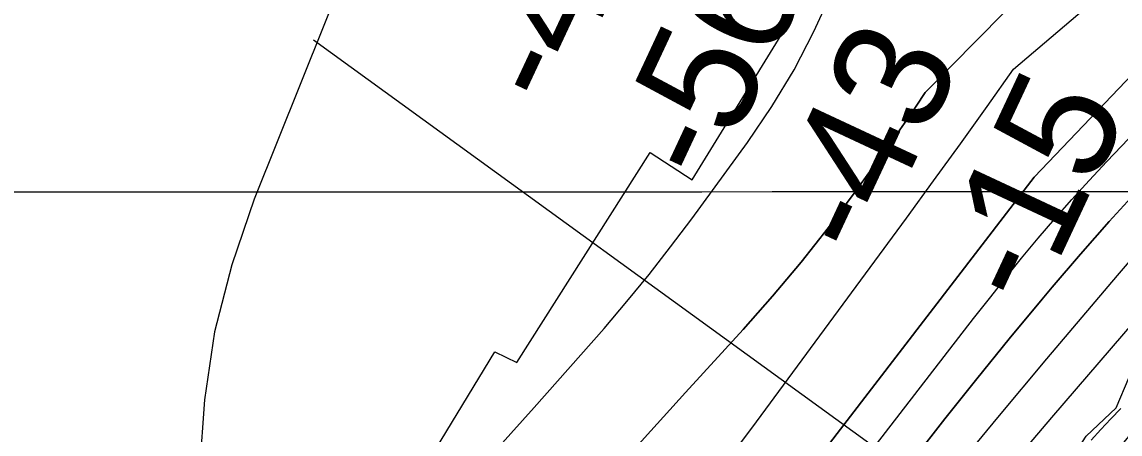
# Model space of a CAD drawing. Extents: x 3271442 to 3309282, y 752266 to 777610.
# Drawn here: x 3289820 to 3290458, y 763564 to 763803 of the extents above; entities that cross this region are included whole.
import ezdxf

# ---------------------------------------------------------------- set-up
doc = ezdxf.new("R2010")
doc.units = 0
for name, color, linetype in [('V-GRID-MAJR', 7, 'Continuous'), ('V-RIVR-EDGE', 7, 'Continuous'), ('V-RIVR-RANG', 7, 'Continuous'), ('V-RRAP-FSHR', 7, 'Continuous'), ('V-RRAP-RVMT', 7, 'Continuous'), ('V-TOPO-DPTH', 7, 'Continuous'), ('V-TOPO-MAJR', 7, 'Continuous'), ('V-TOPO-MINR', 7, 'Continuous'), ('V-TOPO-WATR', 7, 'Continuous')]:
    doc.layers.add(name, color=color, linetype=linetype)

msp = doc.modelspace()

# ---------------------------------------------------------------- linework, layer by layer
at = {"layer": 'V-GRID-MAJR'}
msp.add_spline([(3275589.54, 763703.55), (3280833.333, 763703.169), (3286077.126, 763703.55), (3291320.919, 763704.694), (3296564.7120000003, 763706.601), (3301808.505, 763709.27), (3307052.2970000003, 763712.703), (3307052.298, 763712.703)], degree=3, dxfattribs=at)
at = {"layer": 'V-RIVR-EDGE'}
msp.add_lwpolyline([(3290011.409920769, 763088.2217175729), (3290036.699621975, 763119.8907639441), (3290067.63689355, 763150.2418079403), (3290094.2209508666, 763177.9955410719), (3290152.617006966, 763238.2715511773), (3290193.145107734, 763279.9005386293), (3290220.153093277, 763303.3064316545), (3290248.021833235, 763323.2327627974), (3290276.3241748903, 763342.7233425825), (3290295.9104145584, 763353.1072118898), (3290315.9463783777, 763369.5754777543), (3290323.3702739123, 763383.4668545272), (3290327.34040349, 763406.9297135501), (3290329.1264021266, 763426.0511814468), (3290343.520169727, 763446.0108323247), (3290354.863677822, 763462.9352713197), (3290387.109278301, 763495.021796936), (3290404.5672781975, 763523.6674545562), (3290425.9158702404, 763543.6099081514), (3290438.133030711, 763562.2709035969), (3290455.5609353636, 763578.7456184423), (3290462.9945043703, 763596.5490839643)], dxfattribs=at)
at = {"layer": 'V-RIVR-RANG'}
msp.add_line((3290657.7905, 763307.2931999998), (3289989.2794000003, 763792.4415999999), dxfattribs=at)
at = {"layer": 'V-RRAP-FSHR'}
msp.add_spline([(3289175.294, 762139.237), (3289199.423, 762153.422), (3289238.7800000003, 762167.307), (3289290.7830000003, 762181.407), (3289361.3340000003, 762211.474), (3289422.744, 762245.581), (3289515.5500000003, 762307.77), (3289579.907, 762382.161), (3289624.813, 762451.5380000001), (3289672.322, 762536.1240000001), (3289709.182, 762613.429), (3289742.72, 762696.074), (3289778.1550000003, 762754.902), (3289819.528, 762799.0530000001), (3289911.373, 762921.9230000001), (3289994.147, 763031.194), (3290081.225, 763125.2000000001), (3290188.829, 763225.805), (3290291.386, 763333.074), (3290344.486, 763399.5160000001), (3290388.7060000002, 763467.198), (3290474.091, 763575.3150000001), (3290571.032, 763693.184), (3290669.807, 763810.118), (3290775.646, 763894.02), (3290904.089, 763991.906), (3291011.392, 764077.283), (3291099.769, 764130.4400000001), (3291153.65, 764153.451), (3291210.451, 764195.778), (3291300.741, 764249.0260000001), (3291400.461, 764351.43), (3291483.312, 764483.334), (3291547.7060000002, 764562.328), (3291620.771, 764622.941), (3291661.95, 764638.83), (3291706.225, 764608.33), (3291755.419, 764603.5040000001), (3291805.881, 764628.5260000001)], degree=3, dxfattribs=at)
at = {"layer": 'V-RRAP-RVMT'}
msp.add_lwpolyline([(3289582.620731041, 762997.3884135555), (3289626.846000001, 763063.6469999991), (3289644.886000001, 763051.422999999), (3289709.272000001, 763155.006999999), (3289704.299000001, 763158.1209999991), (3289783.213000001, 763294.0759999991), (3289809.430000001, 763277.729999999), (3289884.412000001, 763395.7259999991), (3289929.712000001, 763369.408999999), (3290001.690000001, 763497.831999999), (3290019.628000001, 763487.8429999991), (3290094.582000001, 763611.243999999), (3290107.295000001, 763605.1109999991), (3290184.8570000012, 763727.2329999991), (3290209.226000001, 763711.319999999), (3290287.314000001, 763838.2769999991), (3290295.310000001, 763833.8659999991), (3290373.867000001, 763956.675999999), (3290389.671000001, 763948.5439999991), (3290471.137000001, 764068.214999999), (3290488.172000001, 764057.7819999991), (3290568.904000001, 764175.9049999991), (3290607.361000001, 764149.505999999), (3290692.585000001, 764267.596999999)], dxfattribs=at)
at = {"layer": 'V-TOPO-DPTH'}
for points in [[(3289546.7150164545, 762768.4046271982), (3289979.8696786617, 763321.3593500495), (3290007.398644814, 763355.2150993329), (3290035.0132644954, 763389.000567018), (3290062.7563644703, 763422.6806123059), (3290090.585117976, 763456.2903759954), (3290118.7140335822, 763489.6415935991), (3290147.157359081, 763522.7184977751), (3290176.0722994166, 763555.383931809), (3290205.3016496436, 763587.7750524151), (3290238.78381471, 763624.3480452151), (3290255.8610261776, 763643.6631401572), (3290272.47703882, 763663.353938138), (3290288.401253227, 763683.6082906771), (3290303.8642688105, 763704.2383462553), (3290322.9299165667, 763730.6149328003), (3290328.459763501, 763738.3760957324), (3290333.9183287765, 763746.1863577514), (3290339.2699715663, 763754.0702684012), (3290344.5503326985, 763762.0032781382), (3290875.225551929, 764299.7963633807)], [(3290875.225551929, 764299.7963633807), (3290344.5503326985, 763762.0032781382), (3290339.2699715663, 763754.0702684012), (3290333.9183287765, 763746.1863577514), (3290328.459763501, 763738.3760957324), (3290322.9299165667, 763730.6149328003), (3290303.8642688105, 763704.2383462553), (3290288.401253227, 763683.6082906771), (3290272.47703882, 763663.353938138), (3290255.8610261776, 763643.6631401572), (3290238.78381471, 763624.3480452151), (3290205.3016496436, 763587.7750524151), (3290176.0722994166, 763555.383931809), (3290147.157359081, 763522.7184977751), (3290118.7140335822, 763489.6415935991), (3290090.585117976, 763456.2903759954), (3290062.7563644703, 763422.6806123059), (3290035.0132644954, 763389.000567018), (3290007.398644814, 763355.2150993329), (3289979.8696786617, 763321.3593500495), (3289844.4479096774, 763148.483208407), (3289886.9798165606, 763122.412776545)], [(3290222.5448121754, 763538.5871902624), (3290243.8577113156, 763566.9965745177), (3290333.709275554, 763689.0781364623), (3290349.427474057, 763710.5896320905), (3290365.0460983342, 763732.17266254), (3290380.515361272, 763753.8629952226), (3290395.8850499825, 763775.6248627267), (3290891.681695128, 764196.9952812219)], [(3290222.5448121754, 763538.5871902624), (3290243.8577113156, 763566.9965745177), (3290333.709275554, 763689.0781364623), (3290349.427474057, 763710.5896320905), (3290365.0460983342, 763732.17266254), (3290380.515361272, 763753.8629952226), (3290395.8850499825, 763775.6248627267), (3290891.681695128, 764196.9952812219)], [(3290020.5596200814, 763069.2457802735), (3290038.340276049, 763092.4768195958), (3290055.958214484, 763115.8337668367), (3290073.529411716, 763139.2276947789), (3290091.2010370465, 763162.5449974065), (3290109.0233045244, 763185.7473620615), (3290126.9460001, 763208.8731014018), (3290269.57023774, 763391.6761515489), (3290305.96676464, 763437.6538379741), (3290342.78976292, 763483.2823612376), (3290380.2524682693, 763528.3871397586), (3290418.1416449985, 763573.1427551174), (3290494.56, 763662.13), (3290766.167436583, 763891.2794489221), (3290791.1101176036, 763912.0785109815)], [(3290020.5596200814, 763069.2457802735), (3290038.340276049, 763092.4768195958), (3290055.958214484, 763115.8337668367), (3290073.529411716, 763139.2276947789), (3290091.2010370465, 763162.5449974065), (3290109.0233045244, 763185.7473620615), (3290126.9460001, 763208.8731014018), (3290269.57023774, 763391.6761515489), (3290305.96676464, 763437.6538379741), (3290342.78976292, 763483.2823612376), (3290380.2524682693, 763528.3871397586), (3290418.1416449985, 763573.1427551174), (3290494.56, 763662.13), (3290766.167436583, 763891.2794489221), (3290791.1101176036, 763912.0785109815)], [(3290559.0843718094, 763871.4118039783), (3290407.9, 763712.78), (3290144.3142411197, 763369.753703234), (3290133.2638557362, 763355.4732747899), (3290122.1493833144, 763341.2432524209), (3290110.9387803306, 763327.0888391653), (3290099.6640903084, 763312.9848319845), (3290088.357514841, 763298.9057067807), (3290077.0725190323, 763284.8093463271), (3290065.8198927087, 763270.6871329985), (3290054.588846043, 763256.5476844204), (3290034.2432762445, 763230.8729909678), (3290019.884447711, 763212.7851846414), (3290005.504874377, 763194.7139144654), (3289991.094183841, 763176.6674485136), (3289976.662748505, 763158.6375187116), (3289962.1562583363, 763140.668792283), (3289947.570448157, 763122.7651274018), (3289932.86565796, 763104.9590548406), (3289918.081547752, 763087.2180438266)], [(3290559.0843718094, 763871.4118039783), (3290407.9, 763712.78), (3290144.3142411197, 763369.753703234), (3290133.2638557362, 763355.4732747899), (3290122.1493833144, 763341.2432524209), (3290110.9387803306, 763327.0888391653), (3290099.6640903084, 763312.9848319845), (3290088.357514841, 763298.9057067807), (3290077.0725190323, 763284.8093463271), (3290065.8198927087, 763270.6871329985), (3290054.588846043, 763256.5476844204), (3290034.2432762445, 763230.8729909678), (3290019.884447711, 763212.7851846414), (3290005.504874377, 763194.7139144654), (3289991.094183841, 763176.6674485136), (3289976.662748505, 763158.6375187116), (3289962.1562583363, 763140.668792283), (3289947.570448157, 763122.7651274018), (3289932.86565796, 763104.9590548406), (3289918.081547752, 763087.2180438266)], [(3289969.162907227, 763078.0611644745), (3289994.331906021, 763108.8661563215), (3290041.1391762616, 763166.6284978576), (3290042.7731378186, 763168.6613956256), (3290044.3962150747, 763170.7028763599), (3290046.002965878, 763172.757231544), (3290047.598832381, 763174.8201696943), (3290049.188081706, 763176.8883527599), (3290050.7793940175, 763178.9549448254), (3290052.373800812, 763181.0191503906), (3290053.970270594, 763183.0817649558), (3290337.505461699, 763548.8384955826), (3290355.9449427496, 763572.3443829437), (3290374.562965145, 763595.7062948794), (3290393.448799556, 763618.8522436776), (3290412.5131753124, 763641.8542170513), (3290418.4230634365, 763648.9017458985), (3290434.853660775, 763668.1040689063), (3290451.533654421, 763687.0827684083), (3290468.587742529, 763705.7260326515)], [(3290468.587742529, 763705.7260326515), (3290451.533654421, 763687.0827684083), (3290434.853660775, 763668.1040689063), (3290418.4230634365, 763648.9017458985), (3290412.5131753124, 763641.8542170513), (3290393.448799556, 763618.8522436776), (3290374.562965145, 763595.7062948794), (3290355.9449427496, 763572.3443829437), (3290337.505461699, 763548.8384955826), (3290053.970270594, 763183.0817649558), (3290052.373800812, 763181.0191503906), (3290050.7793940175, 763178.9549448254), (3290049.188081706, 763176.8883527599), (3290047.598832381, 763174.8201696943), (3290046.002965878, 763172.757231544), (3290044.3962150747, 763170.7028763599), (3290042.7731378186, 763168.6613956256), (3290041.1391762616, 763166.6284978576), (3289994.331906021, 763108.8661563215), (3289969.162907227, 763078.0611644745)]]:
    msp.add_lwpolyline(points, dxfattribs=at)
at = {"layer": 'V-TOPO-MAJR'}
for points in [[(3290022.693785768, 763869.7622702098), (3289954.6695505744, 763699.9852623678), (3289941.745944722, 763661.7817196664), (3289931.682359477, 763623.0006498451), (3289925.908805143, 763583.3532893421), (3289922.995271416, 763543.1284017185)], [(3289979.676688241, 763425.1080902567), (3290103.903158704, 763563.7611928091), (3290117.495401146, 763578.9923407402), (3290131.0473740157, 763594.2590931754), (3290144.538942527, 763609.5792523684), (3290157.990241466, 763624.9350160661), (3290171.206750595, 763640.4811273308), (3290184.1508926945, 763656.2450975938), (3290196.6864842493, 763672.3358563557), (3290208.9497087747, 763688.6444741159), (3290241.4370914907, 763733.022673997), (3290255.517936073, 763753.8176864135), (3290268.5314466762, 763775.2095687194), (3290279.943956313, 763797.4967558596), (3290290.2891319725, 763820.3808128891)]]:
    msp.add_lwpolyline(points, dxfattribs=at)
at = {"layer": 'V-TOPO-MINR'}
for p, q in [((3290452.4098378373, 763572.340719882), (3290458.201571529, 763578.4323152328)), ((3290446.6971093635, 763566.1749720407), (3290452.4098378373, 763572.340719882)), ((3290441.0370510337, 763559.9597892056), (3290446.6971093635, 763566.1749720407))]:
    msp.add_line(p, q, dxfattribs=at)
for points in [[(3289546.7150164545, 762768.4046271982), (3289979.8696786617, 763321.3593500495), (3290007.398644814, 763355.2150993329), (3290035.0132644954, 763389.000567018), (3290062.7563644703, 763422.6806123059), (3290090.585117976, 763456.2903759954), (3290118.7140335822, 763489.6415935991), (3290147.157359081, 763522.7184977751), (3290176.0722994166, 763555.383931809), (3290205.3016496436, 763587.7750524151), (3290238.78381471, 763624.3480452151), (3290255.8610261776, 763643.6631401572), (3290272.47703882, 763663.353938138), (3290288.401253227, 763683.6082906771), (3290303.8642688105, 763704.2383462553), (3290322.9299165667, 763730.6149328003), (3290328.459763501, 763738.3760957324), (3290333.9183287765, 763746.1863577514), (3290339.2699715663, 763754.0702684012), (3290344.5503326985, 763762.0032781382), (3290875.225551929, 764299.7963633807)], [(3290222.5448121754, 763538.5871902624), (3290243.8577113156, 763566.9965745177), (3290333.709275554, 763689.0781364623), (3290349.427474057, 763710.5896320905), (3290365.0460983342, 763732.17266254), (3290380.515361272, 763753.8629952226), (3290395.8850499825, 763775.6248627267), (3290891.681695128, 764196.9952812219)], [(3289918.081547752, 763087.2180438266), (3289932.86565796, 763104.9590548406), (3289947.570448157, 763122.7651274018), (3289962.1562583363, 763140.668792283), (3289976.662748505, 763158.6375187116), (3289991.094183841, 763176.6674485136), (3290005.504874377, 763194.7139144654), (3290019.884447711, 763212.7851846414), (3290034.2432762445, 763230.8729909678), (3290054.588846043, 763256.5476844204), (3290065.8198927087, 763270.6871329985), (3290077.0725190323, 763284.8093463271), (3290088.357514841, 763298.9057067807), (3290099.6640903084, 763312.9848319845), (3290110.9387803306, 763327.0888391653), (3290122.1493833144, 763341.2432524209), (3290133.2638557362, 763355.4732747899), (3290144.3142411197, 763369.753703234), (3290407.9, 763712.78), (3290559.0843718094, 763871.4118039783)], [(3290265.129885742, 763491.3935606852), (3290372.671189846, 763630.6049749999), (3290381.8874193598, 763642.3959566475), (3290391.1921988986, 763654.1158099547), (3290400.6298034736, 763665.7289707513), (3290410.1559580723, 763677.2710032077), (3290419.8606802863, 763688.6594887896), (3290429.7147765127, 763699.9145195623), (3290439.7929337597, 763710.9693681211), (3290450.0204650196, 763721.8907618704), (3290542.921934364, 763819.118872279)], [(3289969.162907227, 763078.0611644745), (3289994.331906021, 763108.8661563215), (3290041.1391762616, 763166.6284978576), (3290042.7731378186, 763168.6613956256), (3290044.3962150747, 763170.7028763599), (3290046.002965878, 763172.757231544), (3290047.598832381, 763174.8201696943), (3290049.188081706, 763176.8883527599), (3290050.7793940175, 763178.9549448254), (3290052.373800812, 763181.0191503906), (3290053.970270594, 763183.0817649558), (3290337.505461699, 763548.8384955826), (3290355.9449427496, 763572.3443829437), (3290374.562965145, 763595.7062948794), (3290393.448799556, 763618.8522436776), (3290412.5131753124, 763641.8542170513), (3290418.4230634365, 763648.9017458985), (3290434.853660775, 763668.1040689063), (3290451.533654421, 763687.0827684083), (3290468.587742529, 763705.7260326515)], [(3289987.61011356, 763064.1504580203), (3290012.9434540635, 763095.610198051), (3290022.814540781, 763107.9862687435), (3290032.607925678, 763120.4229409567), (3290042.2847578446, 763132.9505154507), (3290051.8838881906, 763145.5386914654), (3290061.451548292, 763158.1517738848), (3290071.0549640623, 763170.7374522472), (3290080.7120133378, 763183.282024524), (3290090.404818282, 763195.7991927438), (3290303.238896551, 763469.4420526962), (3290330.7151614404, 763504.3071981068), (3290358.4844921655, 763538.9342295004), (3290386.693421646, 763573.2040898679), (3290415.1954169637, 763607.2358362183), (3290456.212830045, 763655.5810851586), (3290464.513877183, 763665.1821715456)]]:
    msp.add_lwpolyline(points, dxfattribs=at)
at = {"layer": 'V-TOPO-WATR'}
msp.add_lwpolyline([(3290020.5596200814, 763069.2457802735), (3290038.340276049, 763092.4768195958), (3290055.958214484, 763115.8337668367), (3290073.529411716, 763139.2276947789), (3290091.2010370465, 763162.5449974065), (3290109.0233045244, 763185.7473620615), (3290126.9460001, 763208.8731014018), (3290269.57023774, 763391.6761515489), (3290305.96676464, 763437.6538379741), (3290342.78976292, 763483.2823612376), (3290380.2524682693, 763528.3871397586), (3290418.1416449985, 763573.1427551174), (3290494.56, 763662.13), (3290766.167436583, 763891.2794489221), (3290791.1101176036, 763912.0785109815)], dxfattribs=at)

# ---------------------------------------------------------------- texts
at = {"layer": 'V-RIVR-RANG'}
for s, p in [('-48', (3290131.354073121, 763750.5066579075)), ('-56', (3290221.180278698, 763706.5236975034)), ('-43', (3290311.2297490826, 763663.0187239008)), ('-15', (3290408.201428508, 763634.3303411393))]:
    msp.add_text(s, height=67, rotation=64.96300000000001, dxfattribs=at).set_placement(p)

doc.saveas('drawing.dxf')
